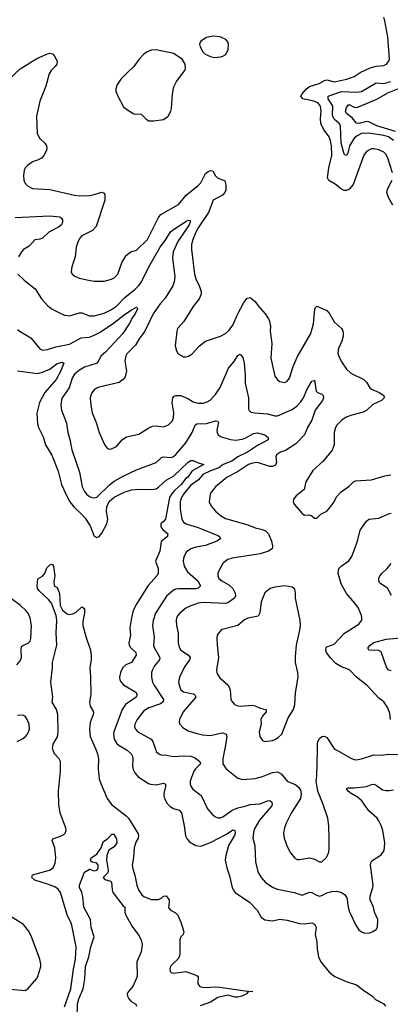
# Model space of a CAD drawing. Header units: inches. Extents: x 1305375 to 1407406, y 744550 to 841633.
# Tile 300 of 509: x 1374187 to 1377183, y 767945 to 775909. Entities that reach past the tile are written whole.
import ezdxf

# ---------------------------------------------------------------- set-up
doc = ezdxf.new("R2010")
doc.units = ezdxf.units.IN
doc.header["$MEASUREMENT"] = 0
doc.layers.add('B3776', color=7, linetype='Continuous')
doc.layers.add('B3777', color=7, linetype='Continuous')

msp = doc.modelspace()

# ---------------------------------------------------------------- linework, layer by layer
at = {"layer": 'B3776', "color": 5}
for points, elevation in [([(1374550, 767924.6), (1374601.1, 768070), (1374622.7, 768230), (1374638.5, 768310), (1374643.2, 768410), (1374611.7, 768571.7), (1374602.1, 768602.1), (1374569.1, 768670), (1374517.2, 768850), (1374496.5, 768876.5), (1374470, 768894.4), (1374410, 768917.8), (1374310, 768948.4), (1374283.7, 768970), (1374288.7, 768991.3), (1374427.6, 769030), (1374456.5, 769050), (1374472.9, 769087.1), (1374479.6, 769130), (1374471.2, 769210), (1374450, 769271.3), (1374455.3, 769284.7), (1374516.1, 769303.9), (1374542.6, 769317.4), (1374554.5, 769330), (1374562.4, 769350), (1374560.5, 769370), (1374512.9, 769492.9), (1374502.3, 769562.3), (1374501.3, 769670), (1374516.2, 769830), (1374515.2, 769910), (1374506.1, 769930), (1374469.2, 769970), (1374456, 770000)], 980), ([(1374803.7, 770000), (1374816.3, 769970), (1374823.8, 769930), (1374821.3, 769850), (1374830.1, 769770), (1374842.1, 769730), (1374893.2, 769610), (1374930, 769561.9), (1375047.8, 769470), (1375065, 769450), (1375143.7, 769323.7), (1375147.6, 769310), (1375143.2, 769290), (1375124.7, 769255.3), (1375112.5, 769210), (1375107.7, 769132.3), (1375096.4, 769070), (1375100.3, 769040.3), (1375118.4, 768990), (1375134.9, 768910), (1375147.9, 768870), (1375173.1, 768830), (1375190, 768816.1), (1375250, 768792.4), (1375310, 768793.7), (1375334.6, 768805.4), (1375350, 768819.6), (1375370, 768823.6), (1375394, 768790), (1375396.3, 768770), (1375390, 768727.7), (1375402.4, 768710), (1375446.3, 768686.3), (1375466.3, 768666.3), (1375490.2, 768610.2), (1375513.1, 768530), (1375508.4, 768510), (1375490.2, 768489.8), (1375480.3, 768470), (1375481.6, 768350), (1375477.1, 768330), (1375465.5, 768310), (1375430, 768278.4), (1375407, 768250), (1375400.4, 768230), (1375402, 768210), (1375410, 768203), (1375430, 768197.6), (1375530.3, 768210.3), (1375617.6, 768177.6), (1375630.5, 768170), (1375626.4, 768110), (1375643.8, 768090), (1375663.9, 768083.9), (1375690, 768080.1), (1375770, 768086.4), (1375804.4, 768084.4), (1376010, 768054.8), (1376070.8, 768050), (1376035.3, 768044.7), (1376021.3, 768030), (1375981.5, 768010), (1375950, 768001.8), (1375930, 768002.5), (1375870, 768019.9), (1375845.6, 768014.4), (1375790, 767999), (1375730, 767962.1), (1375645.9, 767934.1)], 980), ([(1375056.3, 770000), (1375058.7, 769998.7), (1375087.6, 769970), (1375097.8, 769950), (1375101.3, 769930), (1375099.7, 769870), (1375104.3, 769844.3), (1375116.5, 769816.5), (1375143.8, 769783.8), (1375228, 769730), (1375244.7, 769724.7), (1375290, 769720.4), (1375350, 769733.2), (1375366.4, 769726.4), (1375366, 769706), (1375351.8, 769650), (1375351.1, 769630), (1375357.2, 769610), (1375380.2, 769570), (1375404.1, 769544.1), (1375429.5, 769529.5), (1375474.8, 769514.8), (1375495.1, 769495.1), (1375517.4, 769390), (1375528.4, 769308.4), (1375540.7, 769280.7), (1375559.7, 769259.7), (1375610, 769229), (1375650, 769225.2), (1375730, 769254.8), (1375859.1, 769320.9), (1375910, 769357.4), (1375927.3, 769350), (1375928.9, 769330), (1375923.2, 769310), (1375875.9, 769230), (1375853, 769150), (1375849.2, 769110), (1375861.3, 769050), (1375883.8, 768983.8), (1375903.6, 768890), (1375911.8, 768870), (1375928.4, 768850), (1376045.7, 768770), (1376107.7, 768707.7), (1376138.4, 768650), (1376169.2, 768629.2), (1376230, 768620.3), (1376290, 768633.1), (1376308.3, 768631.7), (1376350, 768624.9), (1376450, 768598), (1376490, 768596.9), (1376550, 768603.7), (1376570, 768594.4), (1376583.7, 768570), (1376575.2, 768510), (1376589.1, 768450), (1376592.6, 768390), (1376603.6, 768330), (1376621.7, 768290), (1376690, 768206), (1376734.8, 768170), (1376827.3, 768130), (1376910, 768103.1), (1376970, 768056.4), (1377040.7, 768010), (1377064.8, 767984.8), (1377130.3, 767950.3), (1377144, 767930)], 1020), ([(1375286.8, 770000), (1375290, 769990.7), (1375311.4, 769971.4), (1375330, 769963.6), (1375370, 769960.8), (1375430, 769948.9), (1375510, 769954), (1375570, 769952.1), (1375601.3, 769941.3), (1375644.2, 769910), (1375647.4, 769890), (1375606.9, 769850), (1375594.4, 769830), (1375565.2, 769750), (1375564.5, 769724.5), (1375569.2, 769709.2), (1375585.5, 769685.5), (1375653.7, 769633.7), (1375705.7, 769525.7), (1375743, 769483), (1375765.2, 769465.2), (1375790, 769454.6), (1375810, 769454.6), (1375830, 769462.3), (1375903.7, 769516.3), (1375950, 769535.2), (1376010, 769546.5), (1376050, 769560.2), (1376130, 769566.8), (1376190, 769591), (1376210, 769592.3), (1376222.5, 769582.5), (1376228.8, 769570), (1376224.7, 769550), (1376125.2, 769434.8), (1376087.1, 769370), (1376080.2, 769350), (1376072.9, 769290), (1376086.7, 769230), (1376093.9, 769093.9), (1376114.6, 769010), (1376138, 768970), (1376175.3, 768930), (1376235.5, 768890), (1376270, 768875.8), (1376406, 768850), (1376470, 768828.7), (1376530, 768852.7), (1376550, 768850.3), (1376587.3, 768827.3), (1376610, 768820.7), (1376630, 768825.2), (1376670, 768846.4), (1376710, 768856.9), (1376750, 768859.7), (1376789.4, 768849.4), (1376813.9, 768833.9), (1376831.8, 768810), (1376842.4, 768730), (1376853.5, 768693.5), (1376904.4, 768584.4), (1376930, 768546.8), (1376950, 768530.8), (1376970, 768522.8), (1377010, 768521), (1377038, 768530), (1377068, 768550), (1377079, 768570), (1377082, 768630), (1377056.9, 768690), (1377046.3, 768730), (1377019.7, 768790), (1377021.1, 768818.9), (1377042.9, 768890), (1377044.2, 768910), (1377022.4, 769070), (1377025.1, 769090), (1377035.1, 769104.9), (1377110, 769153), (1377132.8, 769190), (1377139.7, 769250), (1377122.3, 769350), (1377110, 769392.7), (1377091.3, 769430), (1377075.8, 769450), (1377010, 769510.9), (1376951.8, 769591.8), (1376919.2, 769619.2), (1376866.9, 769650), (1376843.5, 769670), (1376829.6, 769690.4), (1376843, 769697), (1376890, 769695.9), (1376990, 769707.7), (1377030, 769723.2), (1377050, 769724.9), (1377070, 769716.5), (1377120, 769680), (1377150, 769673.8), (1377174.7, 769674.7), (1377210, 769680.6)], 1040), ([(1375843.7, 770000), (1375827.9, 769930), (1375830.3, 769890), (1375855.8, 769850), (1375950, 769773.7), (1375990, 769763.6), (1376090, 769770.2), (1376150, 769788), (1376230, 769819.7), (1376270, 769825.2), (1376299.5, 769810), (1376349.1, 769749.1), (1376420.3, 769720.3), (1376442.3, 769702.3), (1376456.9, 769676.9), (1376463.7, 769650), (1376457, 769610), (1376382.4, 769490), (1376340.4, 769410), (1376326.5, 769373.5), (1376319.6, 769330), (1376326, 769290), (1376350, 769222.8), (1376376.4, 769170), (1376410, 769128.2), (1376430, 769117.6), (1376450, 769116.5), (1376530, 769128.9), (1376570, 769118), (1376610, 769096.4), (1376630, 769098.4), (1376667.3, 769132.7), (1376685.3, 769174.7), (1376689.7, 769210), (1376689.7, 769289.7), (1376686.4, 769390), (1376679.3, 769450), (1376641.8, 769561.8), (1376596.9, 769670), (1376585.1, 769750), (1376589.5, 769790), (1376594.2, 770000)], 1060), ([(1376750.5, 770000), (1376870, 769932.7), (1376890, 769924.9), (1376910, 769923.6), (1376950, 769931.6), (1377050, 769962.6), (1377110, 769960.9), (1377170, 769968.9), (1377230, 769965.3), (1377270, 769970.4), (1377290, 769977), (1377325.4, 770000)], 1060), ([(1374651.6, 767830), (1374653.7, 767950), (1374664.8, 767990), (1374700.1, 768070), (1374714.4, 768150), (1374717.7, 768250), (1374744.8, 768330), (1374760.8, 768410), (1374788.3, 768490), (1374765.5, 768565.5), (1374757.8, 768630), (1374705, 768730), (1374697, 768817), (1374688.5, 768848.5), (1374670, 768888.7), (1374669.6, 768910), (1374710, 769013.4), (1374750, 769038), (1374790, 769026), (1374810, 769030.8), (1374818, 769042), (1374822, 769050), (1374820.5, 769070), (1374810, 769086.6), (1374773.6, 769093.6), (1374762.7, 769102.7), (1374759, 769110), (1374765.2, 769130), (1374810, 769160.5), (1374844.2, 769210), (1374861.5, 769258.5), (1374902.9, 769290), (1374924.5, 769310), (1374930, 769321), (1374950, 769322), (1374952.4, 769310), (1374970, 769284), (1374972.4, 769250), (1374950, 769218.9), (1374907.2, 769192.8), (1374901, 769179), (1374891.7, 769150), (1374889, 769110), (1374903, 769030), (1374901.4, 769018.6), (1374895.5, 769004.5), (1374861.6, 768970), (1374874.6, 768954.6), (1374921, 768941), (1374930, 768932), (1374933.1, 768870), (1374940.9, 768850), (1375022.3, 768742.3), (1375036.3, 768730), (1375038, 768690), (1375045.7, 768665.7), (1375094.7, 768574.7), (1375150, 768500.7), (1375167.7, 768467.7), (1375177.7, 768430), (1375169.2, 768370), (1375134.8, 768290), (1375135.8, 768170), (1375101.2, 768090), (1375065.2, 768050), (1375055.6, 768030), (1375057.4, 768010), (1375068.2, 767988.2), (1375086.9, 767966.9), (1375126.6, 767946.6), (1375132.2, 767930)], 960), ([(1374110, 768067.6), (1374230, 768055.8), (1374251.6, 768070), (1374323.1, 768150), (1374333.8, 768170), (1374358.7, 768250), (1374358.5, 768270), (1374348.2, 768310), (1374278.9, 768498.9), (1374258.1, 768538.1), (1374216.9, 768590), (1374110, 768659.3)], 1020)]:
    msp.add_lwpolyline(points, dxfattribs=dict(at, elevation=elevation))
at = {"layer": 'B3777', "color": 5}
for points, elevation in [([(1377200.6, 774670), (1377163.1, 774790), (1377150, 774818), (1377130, 774837.7), (1377090, 774856.8), (1377050, 774865.3), (1377030, 774863.1), (1376990, 774843.5), (1376970, 774812), (1376883.5, 774576.5), (1376850, 774537.4), (1376830, 774526.9), (1376810, 774528.4), (1376790, 774538.2), (1376738.1, 774578.1), (1376687.6, 774607.6), (1376676.8, 774630), (1376686.1, 774710), (1376709.2, 774810), (1376706.6, 774890), (1376700.8, 774930), (1376690, 774960.5), (1376643.7, 775023.7), (1376621.9, 775070), (1376617.9, 775110), (1376624.9, 775170), (1376617.8, 775210), (1376603.1, 775230), (1376590, 775239.4), (1376564.5, 775250), (1376477.2, 775270), (1376459.5, 775290), (1376471.2, 775310), (1376506.5, 775350), (1376530, 775368.3), (1376607, 775393), (1376650, 775418), (1376670, 775421.2), (1376730, 775407.3), (1376832.7, 775427.3), (1376890, 775448.7), (1376938.4, 775481.6), (1377021.6, 775518.4), (1377070, 775532), (1377130, 775538.9), (1377153.6, 775550), (1377169.6, 775570), (1377176, 775590), (1377164.6, 775770), (1377139.8, 775899.8), (1377130, 775926)], 1080), ([(1374090, 775417.7), (1374190, 775511.3), (1374324.1, 775595.9), (1374410, 775632.9), (1374430, 775637), (1374451.6, 775631.6), (1374471.3, 775611.3), (1374488.5, 775570), (1374486.7, 775550), (1374473.7, 775530), (1374441.9, 775498.1), (1374425.4, 775470), (1374397.1, 775370), (1374350.1, 775249.9), (1374321.8, 775130), (1374328.6, 774988.6), (1374349.2, 774949.2), (1374389.1, 774909.1), (1374402, 774890), (1374405.7, 774870), (1374402.6, 774850), (1374381.7, 774810), (1374363.1, 774790), (1374330, 774772.1), (1374290, 774760.5), (1374248.4, 774730), (1374230.4, 774710), (1374223.1, 774690), (1374217.6, 774650), (1374220.4, 774610), (1374228.2, 774590), (1374250, 774566.4), (1374290, 774543.7), (1374430, 774534.9), (1374630.2, 774490.2), (1374670, 774485.2), (1374751.8, 774488.2), (1374790, 774495.2), (1374850, 774514.4), (1374866.3, 774506.3), (1374874.6, 774494.6), (1374876, 774450), (1374804.5, 774235.5), (1374775, 774205), (1374690, 774160.5), (1374670, 774138), (1374656.4, 774110), (1374644.4, 774070), (1374634.4, 773990), (1374607.3, 773910), (1374602, 773870), (1374610.7, 773850), (1374633.5, 773833.5), (1374670, 773819.5), (1374730, 773804.2), (1374790, 773795.3), (1374870, 773794.9), (1374929, 773810), (1374950, 773822), (1374978.9, 773850), (1375014.7, 773950), (1375050, 774004.4), (1375086, 774030), (1375130, 774044.2), (1375221.1, 774130), (1375308, 774310), (1375326.7, 774333.3), (1375470, 774413.7), (1375532.2, 774490), (1375630, 774567), (1375650, 774588.3), (1375690, 774664.2), (1375710, 774681.1), (1375730, 774688.4), (1375750, 774684.9), (1375767.7, 774650), (1375785.3, 774630), (1375846.1, 774606.1), (1375854.5, 774574.5), (1375853.4, 774530), (1375844.3, 774510), (1375826, 774490), (1375751.7, 774448.3), (1375712.9, 774350), (1375630, 774225.8), (1375609.5, 774190), (1375585.5, 774130), (1375575.9, 774090), (1375575.5, 774050), (1375600.8, 773850), (1375612, 773812), (1375641.1, 773750), (1375653.7, 773710), (1375653.7, 773690), (1375638.7, 773650), (1375588.7, 773590), (1375512.7, 773467.3), (1375463, 773410), (1375456.3, 773390), (1375444.9, 773270), (1375453.4, 773230), (1375466.6, 773206.6), (1375510, 773183), (1375530, 773182), (1375551.9, 773188.1), (1375577.2, 773202.8), (1375639.3, 773270), (1375690, 773308.2), (1375810, 773348.2), (1375850, 773370.4), (1375881.6, 773398.4), (1375910, 773438), (1375950, 773530.7), (1375997.7, 773622.3), (1376024.7, 773655.3), (1376050, 773663), (1376090, 773630.5), (1376113.9, 773593.9), (1376170.4, 773530), (1376198.7, 773490), (1376207, 773470), (1376213.4, 773430), (1376211.8, 773390), (1376224.9, 773290), (1376217.1, 773170), (1376243.1, 773050), (1376250, 773026), (1376270, 772997.3), (1376290, 772983), (1376330, 772974), (1376350, 772984), (1376369.4, 773010), (1376397, 773103), (1376430, 773179.1), (1376540.9, 773370), (1376563.5, 773450), (1376572.9, 773567.1), (1376579, 773581), (1376590, 773591), (1376670, 773556), (1376690, 773536), (1376730, 773466), (1376790, 773411), (1376797.5, 773397.5), (1376802, 773382), (1376801.6, 773350), (1376790.4, 773310), (1376765.7, 773250), (1376759.5, 773210), (1376766.4, 773186.4), (1376790, 773141), (1376830, 773081), (1376864.7, 773050), (1376970, 772998), (1376990, 772977.3), (1377017.6, 772930), (1377030, 772919.5), (1377094.2, 772894.2), (1377130.6, 772870), (1377134.4, 772850), (1377113, 772830), (1377043.1, 772796.9), (1376990, 772748.2), (1376964.6, 772735.4), (1376871.3, 772711.3), (1376826.4, 772693.6), (1376790.2, 772669.8), (1376751.8, 772630), (1376740.3, 772610), (1376730.3, 772570.3), (1376730.3, 772470), (1376712.4, 772427.6), (1376641.1, 772338.9), (1376556.7, 772263.3), (1376499.3, 772170), (1376488, 772110), (1376422, 772058), (1376400.7, 772030), (1376399.1, 772010), (1376404.9, 771990), (1376470, 771914), (1376490, 771900.7), (1376530, 771902.8), (1376550, 771896), (1376570, 771878), (1376590, 771878), (1376622, 771910), (1376670, 771934.8), (1376690, 771954.8), (1376729.2, 772010), (1376749.3, 772050), (1376786, 772090), (1376850, 772136.3), (1376885.2, 772170), (1376902, 772178), (1377030, 772186.5), (1377140, 772220), (1377187.3, 772227.3)], 1080), ([(1377210, 774931.5), (1377170, 774961.3), (1377130, 774973.2), (1377010, 774991.8), (1376950, 774988.1), (1376915.2, 774970), (1376890, 774949.8), (1376854.4, 774890), (1376839.4, 774830), (1376830, 774809.7), (1376816.6, 774816.6), (1376810, 774820.5), (1376786.2, 774910), (1376780.7, 775050), (1376770.3, 775070.3), (1376730, 775104.1), (1376720.4, 775120.4), (1376716.4, 775136.4), (1376718.5, 775210), (1376681.1, 775270), (1376680.4, 775290), (1376790, 775327.2), (1376910, 775323.9), (1376950, 775327.9), (1377070, 775399.5), (1377130, 775393.1), (1377188.6, 775410)], 1060), ([(1377225.9, 775005.9), (1377074.5, 775050), (1377010, 775083.2), (1376990, 775085), (1376930, 775070.5), (1376910, 775071.4), (1376874.6, 775114.6), (1376830, 775151.1), (1376822.2, 775170), (1376830, 775199.5), (1376841.3, 775218.7), (1376850, 775223.2), (1376890, 775202), (1376910, 775200.1), (1376925.1, 775205.1), (1377073.7, 775266.3), (1377162.1, 775317.9), (1377270, 775361.7)], 1040), ([(1377204.8, 774410), (1377169.7, 774470), (1377155.6, 774510), (1377162, 774538), (1377199.4, 774610)], 1080), ([(1374149.3, 774309.3), (1374430, 774323.2), (1374510, 774313.6), (1374523.8, 774303.8), (1374532, 774290), (1374531.7, 774270), (1374524.6, 774250), (1374500.3, 774230), (1374421.7, 774190), (1374370, 774143), (1374350, 774134.8), (1374310, 774128), (1374262.2, 774077.8), (1374218.4, 774050), (1374200.3, 774030), (1374177.6, 773990)], 1060), ([(1374172, 773850), (1374221.5, 773801.5), (1374311.7, 773731.7), (1374362, 773650), (1374413.3, 773593.3), (1374450, 773568), (1374514.6, 773534.6), (1374550, 773520.4), (1374590, 773514.9), (1374670, 773537.7), (1374690, 773537.7), (1374750, 773512.7), (1374790, 773512.4), (1374870, 773535.4), (1374930, 773563.8), (1374970, 773592.9), (1375037.7, 773662.3), (1375120.7, 773730), (1375150, 773760.2), (1375170.5, 773790), (1375230, 773910.3), (1375323.4, 774070), (1375369.3, 774130), (1375407.1, 774192.9), (1375430, 774212.3), (1375530, 774275.4), (1375550, 774287.1), (1375564.9, 774284.9), (1375565.4, 774270), (1375556.6, 774250), (1375465, 774115), (1375427.3, 774030), (1375421.7, 773981.7), (1375439.7, 773830), (1375435.9, 773790), (1375424.4, 773755.6), (1375362.5, 773657.5), (1375321.3, 773610), (1375266.7, 773530), (1375198.5, 773390), (1375151.9, 773328.1), (1375122.6, 773277.4), (1375052.4, 773207.6), (1375043.7, 773190), (1375036.9, 773150), (1375051, 773070), (1375039.4, 773020.6), (1375022.5, 772997.5), (1374990, 772975.5), (1374830, 772937.2), (1374810.2, 772929.8), (1374790, 772914.3), (1374770.3, 772890), (1374760.9, 772870), (1374756.9, 772850), (1374760.9, 772790), (1374773.7, 772730), (1374805.3, 772650), (1374830.3, 772570.3), (1374871.9, 772471.9), (1374890, 772447.3), (1374900.9, 772440.9), (1374910, 772436.3), (1374930, 772438), (1374970, 772458), (1375016.2, 772510), (1375050, 772534.6), (1375150, 772556.9), (1375230, 772607.2), (1375259.2, 772620.8), (1375290, 772624), (1375350, 772616), (1375390, 772632.2), (1375418.2, 772661.8), (1375430.9, 772690), (1375431.8, 772728.2), (1375418.2, 772810), (1375424.4, 772850), (1375436, 772864), (1375450, 772870.3), (1375490, 772868), (1375545.7, 772845.7), (1375590, 772819), (1375630, 772806.3), (1375670, 772806.9), (1375702.2, 772817.8), (1375727.4, 772832.6), (1375770, 772878), (1375807.1, 772932.9), (1375874.2, 773090), (1375917.3, 773142.7), (1375950, 773193.4), (1375970, 773202.4), (1375990, 773177.3), (1376000.9, 773130), (1376009.4, 773030), (1376009.4, 772969.4), (1376036.9, 772850), (1376035.8, 772770), (1376040.5, 772750), (1376054.4, 772734.4), (1376088, 772728), (1376190, 772721.8), (1376250, 772705.4), (1376270, 772704.5), (1376390, 772756.1), (1376430, 772784.6), (1376460.8, 772819.2), (1376480.5, 772850), (1376510, 772919.6), (1376530, 772953.7), (1376550, 772984), (1376569.1, 772990.9), (1376570, 772994), (1376584.7, 772904.7), (1376593.4, 772893.4), (1376630, 772879.5), (1376641.6, 772870), (1376642.6, 772850), (1376635.2, 772830), (1376576.8, 772750), (1376549.1, 772670.9), (1376513.2, 772610), (1376489.1, 772550), (1376420.6, 772479.4), (1376335.1, 772424.9), (1376295.3, 772410), (1376263.2, 772390), (1376257.2, 772370), (1376261.8, 772330), (1376254.4, 772305.6), (1376230, 772295.3), (1376210, 772295.4), (1376110, 772326.6), (1376070, 772323.1), (1376035.5, 772310), (1375947.9, 772252.1), (1375864.9, 772210), (1375770.3, 772130), (1375738, 772090), (1375727.4, 772070), (1375718.9, 772010), (1375735.1, 771975.1), (1375772, 771930), (1375810, 771899), (1375850, 771874.9), (1376030, 771822), (1376090, 771799.3), (1376150, 771786.2), (1376175.3, 771775.3), (1376197.6, 771750), (1376222.3, 771690), (1376230.4, 771650), (1376227.3, 771630), (1376197.3, 771610), (1376130, 771588.5), (1375905.4, 771554.6), (1375870, 771543.6), (1375850.2, 771529.8), (1375830.2, 771509.8), (1375806.6, 771473.4), (1375789, 771431), (1375788.9, 771410), (1375798, 771390), (1375821.1, 771370), (1375878, 771338), (1375910, 771307.4), (1375930.2, 771270), (1375932.2, 771250), (1375922.3, 771230), (1375870, 771191.8), (1375850, 771186.1), (1375670, 771195.7), (1375630, 771189.8), (1375570.9, 771169.1), (1375530.4, 771150), (1375482.6, 771110), (1375464.9, 771090), (1375455.2, 771070), (1375452.6, 771050), (1375455.2, 771010), (1375467.1, 770950), (1375466.7, 770870), (1375474.7, 770834.7), (1375490.4, 770810), (1375550.2, 770770.2), (1375564.2, 770750), (1375560.3, 770730), (1375515.2, 770670), (1375477.4, 770590), (1375471.8, 770550), (1375480.3, 770510), (1375489.3, 770489.3), (1375510, 770473.4), (1375590, 770455.2), (1375600.4, 770450), (1375610.3, 770430), (1375507.6, 770310), (1375478.7, 770250), (1375475.8, 770230), (1375482.4, 770210), (1375504.5, 770184.5), (1375550, 770158), (1375610, 770137.4), (1375665.3, 770125.3), (1375730, 770118.4), (1375810, 770139), (1375830, 770139.7), (1375857, 770130), (1375860.2, 770110), (1375846, 770010), (1375843.7, 770000)], 1060), ([(1374170, 773403.1), (1374190, 773386.3), (1374276.1, 773336.1), (1374350, 773247.3), (1374370, 773237.1), (1374410, 773240.2), (1374478, 773262), (1374590, 773284.7), (1374684.4, 773335.6), (1374750, 773341), (1374790, 773356.8), (1374837.6, 773382.4), (1374946, 773454), (1375030, 773521.7), (1375090, 773563.5), (1375130, 773583.1), (1375137.2, 773577.2), (1375139, 773570), (1375120.2, 773530), (1375098.6, 773501.4), (1375071.8, 773448.2), (1375021.6, 773370), (1374879.7, 773220.3), (1374844.6, 773190), (1374813.7, 773130), (1374710, 773098.6), (1374670, 773075.4), (1374630, 773042), (1374610.2, 773010), (1374587.5, 772930), (1374530.2, 772850), (1374525.7, 772834.3), (1374520.2, 772790), (1374523.6, 772750), (1374564.6, 772644.6), (1374574.4, 772570), (1374592.5, 772512.5), (1374607.2, 772430), (1374669.1, 772250), (1374692.9, 772130), (1374710, 772094), (1374730, 772067.4), (1374750, 772051.6), (1374770, 772044), (1374790, 772042.7), (1374810, 772047.7), (1374912.3, 772147.7), (1374950, 772176.5), (1375022.5, 772217.5), (1375130.6, 772269.4), (1375290, 772328.7), (1375332, 772368), (1375350, 772372.3), (1375410, 772368.6), (1375430, 772376.5), (1375450, 772393.2), (1375530, 772485.4), (1375580.7, 772570), (1375604.1, 772630), (1375619.6, 772640.4), (1375696.9, 772643.1), (1375770, 772663.1), (1375790, 772662.8), (1375794.3, 772650), (1375781.4, 772590), (1375782, 772570), (1375791.6, 772551.6), (1375816.1, 772536.1), (1375890, 772513.7), (1375930.6, 772509.4), (1375984.6, 772515.4), (1376010, 772524.2), (1376078, 772562), (1376110, 772568.6), (1376170, 772551.7), (1376196.4, 772530), (1376196.3, 772510), (1376110, 772464.5), (1376027.5, 772410), (1375950, 772374.3), (1375900.9, 772339.1), (1375830.7, 772310), (1375795.6, 772284.4), (1375730, 772261.3), (1375667.4, 772230), (1375632.6, 772187.4), (1375570, 772143), (1375511.6, 772070), (1375490, 772034), (1375484.2, 772010), (1375485.4, 771950), (1375496.8, 771870), (1375510, 771844.7), (1375532.7, 771830), (1375630, 771801.2), (1375790, 771737.2), (1375803.1, 771730), (1375810.3, 771710), (1375781.6, 771690), (1375690, 771655.3), (1375610, 771642.4), (1375569.6, 771630.4), (1375535.1, 771604.9), (1375515.2, 771570), (1375510.2, 771550), (1375507.6, 771530), (1375515.2, 771490), (1375544.1, 771444.1), (1375628, 771370), (1375647.2, 771330), (1375628.4, 771311.6), (1375610, 771306.5), (1375473.7, 771306.3), (1375450, 771303.4), (1375430, 771294.6), (1375373.7, 771246.3), (1375285.4, 771110), (1375266.7, 771050), (1375260.7, 771010), (1375273.7, 770913.7), (1375269.3, 770850), (1375275.2, 770830), (1375320.7, 770750), (1375317.3, 770730), (1375277.5, 770682.5), (1375259.6, 770650), (1375251.5, 770630), (1375251.4, 770590), (1375261.2, 770550), (1375271.8, 770530), (1375349.2, 770410), (1375347.2, 770392.8), (1375324.2, 770375.8), (1375230, 770342.9), (1375190, 770317.6), (1375135.5, 770250), (1375117.7, 770210), (1375116, 770190), (1375122.6, 770170), (1375143.1, 770150), (1375250.3, 770090), (1375263.2, 770070), (1375286.8, 770000)], 1040), ([(1374170, 773068.4), (1374330, 773048.6), (1374370, 773057.4), (1374430, 773082.6), (1374490, 773129.5), (1374530, 773138.9), (1374542.4, 773130), (1374516.5, 773063.5), (1374480.4, 772999.6), (1374390, 772892.4), (1374346.5, 772813.5), (1374325.4, 772725.4), (1374330, 772641), (1374339.1, 772610), (1374375.3, 772535.3), (1374395.9, 772470), (1374445.6, 772385.6), (1374496.8, 772256.8), (1374523.7, 772150), (1374569.5, 772050), (1374592.8, 772010), (1374623.5, 771970), (1374687, 771910), (1374715.9, 771875.9), (1374755.2, 771815.2), (1374790, 771732.4), (1374810, 771719.5), (1374830, 771728.9), (1374850, 771754.6), (1374890.5, 771830), (1374898.9, 771870), (1374887.7, 771930), (1374890.9, 771970), (1374910, 772010.9), (1374950, 772048.2), (1375030, 772087.6), (1375090, 772106.9), (1375152.5, 772112.5), (1375251.6, 772108.4), (1375290, 772115.2), (1375310, 772126.7), (1375370, 772185.2), (1375430, 772216.5), (1375548.2, 772330), (1375570, 772344.7), (1375590, 772344.9), (1375630, 772325.5), (1375676.4, 772310), (1375579.9, 772260.1), (1375545.7, 772210), (1375526, 772194), (1375492.7, 772150), (1375438.5, 772101.5), (1375412.7, 772070), (1375401, 772050), (1375396, 772030), (1375364.8, 771870), (1375350.6, 771849.4), (1375328.3, 771830), (1375327.5, 771807.5), (1375344.2, 771784.2), (1375383.1, 771750), (1375382.4, 771737.6), (1375381.6, 771730), (1375330.3, 771689.7), (1375320.2, 771610), (1375284.6, 771530), (1375307.4, 771470), (1375305.2, 771430), (1375295.2, 771410), (1375226.2, 771333.8), (1375132.5, 771187.5), (1375104.9, 771130), (1375090.2, 771070.2), (1375077.8, 770990), (1375083.6, 770930), (1375067.7, 770870), (1375071.6, 770850), (1375083.1, 770830), (1375124.6, 770790), (1375127.7, 770770), (1375090.6, 770709.4), (1375044.6, 770690), (1375019.7, 770670), (1375002.2, 770630), (1374993.7, 770590), (1374996.3, 770570), (1375006.2, 770550), (1375026.2, 770530), (1375124.6, 770470), (1375137.7, 770450), (1375129.1, 770430), (1375042.7, 770370), (1375015.5, 770330), (1374948, 770150), (1374944.6, 770130), (1374951, 770090), (1374970, 770058.6), (1374990, 770037.7), (1375056.3, 770000)], 1020), ([(1377186, 770250), (1377178.2, 770298.2), (1377163.5, 770343.5), (1377130.8, 770390.8), (1377090, 770422.4), (1376999.8, 770519.8), (1376909.8, 770589.8), (1376854.5, 770650), (1376790, 770674), (1376743, 770703), (1376696, 770750), (1376667.6, 770790), (1376662.3, 770810), (1376665.1, 770830), (1376670, 770835.8), (1376730, 770856.9), (1376814.3, 770945.7), (1376930, 771020.5), (1376951.9, 771051.9), (1376954, 771070), (1376949.6, 771090), (1376926.3, 771150), (1376897.4, 771190), (1376828.6, 771268.6), (1376785.1, 771345.1), (1376762, 771430), (1376767.3, 771470), (1376785.2, 771490), (1376848.3, 771531.7), (1376873.5, 771566.5), (1376918.3, 771690), (1376939.8, 771780.2), (1376990, 771852.7), (1377011, 771869), (1377090, 771877.3), (1377170, 771912.4), (1377190, 771916.9)], 1060), ([(1374456, 770000), (1374451.1, 770011.1), (1374456.6, 770050), (1374491.1, 770108.9), (1374497.4, 770150), (1374495.6, 770290), (1374484.1, 770330), (1374449.8, 770390), (1374454.9, 770430), (1374438.5, 770550), (1374452.4, 770670), (1374452.4, 770710), (1374487.3, 770850), (1374482.7, 770950), (1374487.6, 771050), (1374481.6, 771090), (1374442.9, 771190), (1374420.3, 771220.3), (1374342.7, 771290), (1374330, 771309), (1374327, 771333), (1374334.5, 771385.5), (1374370, 771408.5), (1374389.4, 771430), (1374405.5, 771474.5), (1374430, 771498.7), (1374450, 771504.9), (1374460.4, 771490), (1374470.3, 771409.7), (1374463.4, 771363.4), (1374466, 771330), (1374490, 771316), (1374501.6, 771290), (1374507.5, 771267.5), (1374514.8, 771170), (1374532.4, 771132.4), (1374570, 771103), (1374590, 771098.6), (1374616.8, 771103.2), (1374643, 771117), (1374690, 771160.7), (1374706, 771150), (1374710, 771142), (1374711.7, 771110), (1374698, 771042), (1374697.3, 771010), (1374721, 770921), (1374759.6, 770810), (1374764.6, 770770), (1374764.1, 770730), (1374753.8, 770670), (1374760.1, 770590), (1374760.6, 770450), (1374751.7, 770390), (1374757.3, 770357.3), (1374782.8, 770310), (1374781, 770290), (1374755.3, 770224.7), (1374751.9, 770170), (1374757.2, 770110), (1374803.7, 770000)], 980), ([(1377192.5, 771252.5), (1377160.5, 771310), (1377106.5, 771346.5), (1377097.3, 771357.3), (1377091.1, 771370), (1377091, 771390), (1377099.2, 771410), (1377113.7, 771430), (1377158.9, 771470), (1377190, 771510.3)], 1040), ([(1374162.7, 770690), (1374190, 770722), (1374200.2, 770750), (1374197.1, 770810), (1374201.8, 770838.2), (1374211.8, 770848.2), (1374255, 770865), (1374270, 770883), (1374276.5, 770903.5), (1374281.4, 771010), (1374272.2, 771070), (1374254, 771110), (1374236.4, 771130), (1374190, 771172.8), (1374121.6, 771221.6)], 1020), ([(1377190, 770642.2), (1377170, 770648.1), (1377152.1, 770672.1), (1377110, 770796.3), (1377090, 770807.3), (1377009.8, 770809.8), (1377003.6, 770823.6), (1377003.6, 770830), (1377019.7, 770850), (1377050, 770872.2), (1377150, 770899.4), (1377268.7, 770910)], 1040), ([(1374166, 770070), (1374210, 770091.7), (1374233.3, 770110), (1374249.7, 770130), (1374265.7, 770170), (1374262.7, 770210), (1374246, 770250), (1374230, 770274.8), (1374210, 770283.9), (1374170, 770279.8)], 1020), ([(1376594.2, 770000), (1376595.3, 770050), (1376598, 770070), (1376610, 770094.9), (1376630, 770110.5), (1376650, 770112.7), (1376670, 770102), (1376732.7, 770010), (1376750.5, 770000)], 1060)]:
    msp.add_lwpolyline(points, dxfattribs=dict(at, elevation=elevation))
for points, elevation in [([(1375750, 775776.2), (1375695.9, 775764.1), (1375650, 775735.3), (1375641, 775710), (1375646, 775690), (1375667.3, 775650), (1375686.8, 775630), (1375730, 775610.6), (1375762.8, 775602.8), (1375810, 775608), (1375830, 775613.4), (1375852.8, 775627.2), (1375872.9, 775667.1), (1375875.6, 775710), (1375869.6, 775729.6), (1375852.7, 775750), (1375808, 775770)], 1120), ([(1375290, 775664.5), (1375250, 775662), (1375216, 775650), (1375190.7, 775630), (1375150, 775586), (1375110.4, 775530), (1375057.2, 775482.8), (1375007.7, 775430), (1374975.8, 775384.2), (1374963, 775350), (1374964.9, 775330), (1374979.3, 775290), (1375025.1, 775205.1), (1375041, 775190), (1375095.6, 775155.6), (1375110, 775148.2), (1375170, 775143.7), (1375210, 775104.9), (1375230, 775091.8), (1375270, 775090.4), (1375350, 775102), (1375386, 775130), (1375409.7, 775170.3), (1375414.7, 775190), (1375422, 775310), (1375434.2, 775365.8), (1375454.5, 775410), (1375522, 775498), (1375526.8, 775513.2), (1375524.5, 775550), (1375500.9, 775590), (1375430, 775636.2)], 1120), ([(1376330, 771329.3), (1376250, 771319.3), (1376212.8, 771307.2), (1376170, 771273.2), (1376139.4, 771200.6), (1376129.1, 771110.9), (1376115.2, 771084.8), (1376030, 771068.7), (1376004.3, 771055.7), (1375950, 771009.8), (1375824.4, 770975.6), (1375811.7, 770968.3), (1375793.3, 770946.7), (1375783.8, 770930), (1375780.4, 770910), (1375782.3, 770850), (1375794.7, 770750), (1375779, 770650), (1375781.7, 770630), (1375789, 770609), (1375805.2, 770585.2), (1375868.7, 770530), (1375881.5, 770510), (1375887.9, 770490), (1375894, 770414), (1375899.5, 770399.5), (1375922.8, 770370), (1375950, 770359.5), (1375970, 770357), (1376070, 770364.2), (1376090, 770360.3), (1376130, 770341.1), (1376178.8, 770330), (1376180.4, 770310), (1376146.1, 770273.9), (1376136.5, 770250), (1376139.5, 770210), (1376123.8, 770150), (1376128, 770110), (1376150, 770078.8), (1376170, 770070.7), (1376230, 770079.1), (1376250, 770087.7), (1376276.6, 770103.4), (1376306, 770130), (1376358.2, 770261.8), (1376399.7, 770330), (1376411, 770370), (1376415.9, 770464.1), (1376438.7, 770590), (1376434.8, 770630), (1376417.3, 770710), (1376418, 770758), (1376423.9, 770850), (1376452.9, 770970), (1376456.8, 771010), (1376454.5, 771050), (1376417, 771230), (1376416.2, 771270), (1376410, 771302), (1376390, 771319.5)], 1080)]:
    msp.add_lwpolyline(points, close=True, dxfattribs=dict(at, elevation=elevation))

doc.saveas('drawing.dxf')
